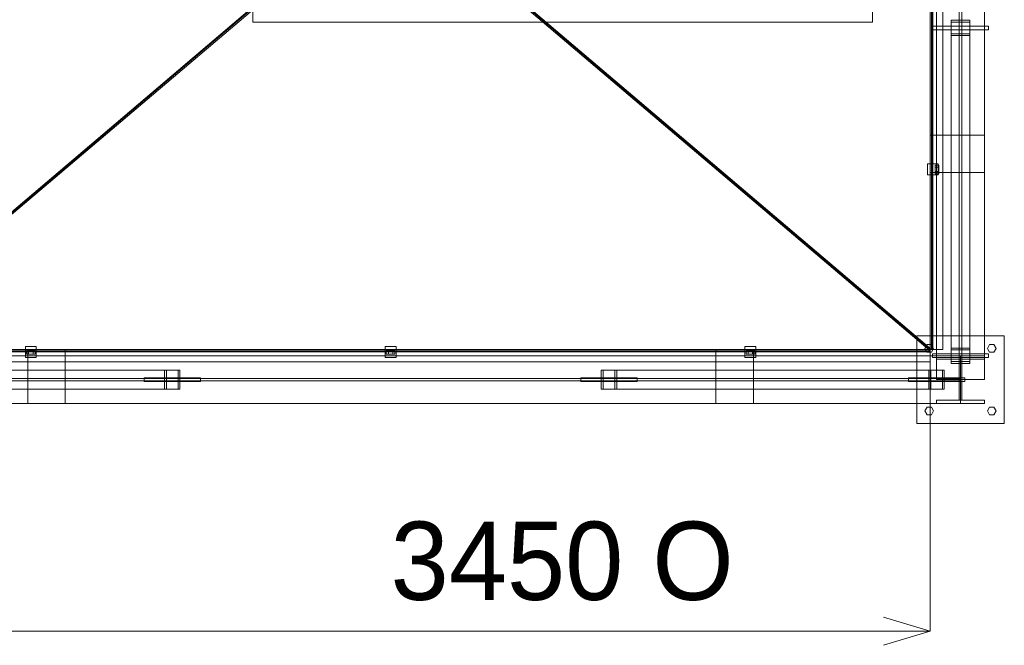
# Model space of a CAD drawing. Header units: millimetres. Extents: x -3490 to 61924, y -72580 to 6847.
# Tile 393 of 656: x 889 to 4036, y -20670 to -18672. Entities that reach past the tile are written whole.
import ezdxf

# ---------------------------------------------------------------- set-up
doc = ezdxf.new("R2010")
doc.units = ezdxf.units.MM
doc.layers.add('COTAS_O', color=1, linetype='Continuous', lineweight=0)
doc.layers.add('superior_tolva', color=7, linetype='Continuous', lineweight=0)
doc.dimstyles.new('R19_100', dxfattribs={"dimtxt": 250, "dimasz": 150, "dimexe": 150, "dimexo": 80, "dimgap": 100, "dimtad": 1, "dimtih": 1, "dimtoh": 1, "dimdsep": 46, "dimcen": 0.09, "dimadec": 0, "dimazin": 0, "dimtfac": 1, "dimtdec": 4, "dimtofl": 0, "dimtmove": 0, "dimatfit": 3, "dimfxl": 1, "dimtolj": 1, "dimtzin": 0, "dimarcsym": 0})

# ---------------------------------------------------------------- blocks, each defined once
blk = doc.blocks.new('DIM_R29_40')
at = {"layer": 'COTAS_O'}
for p, q in [((349.2, -19725), (349.2, -20625)), ((3799.2, -19725), (3799.2, -20625)), ((349.2, -20625), (499.2, -20580)), ((3799.2, -20625), (3649.2, -20580)), ((349.2, -20625), (3799.2, -20625)), ((349.2, -20625), (499.2, -20670)), ((3799.2, -20625), (3649.2, -20670))]:
    blk.add_line(p, q, dxfattribs=at)
blk.add_text('3450 O', height=250, dxfattribs=at).set_placement((2074.2, -20525))

msp = doc.modelspace()

# ---------------------------------------------------------------- linework, layer by layer
at = {"layer": 'superior_tolva'}
for p, q in [((3819.2, -19821.5), (3819.2, -16178.5)), ((3891.7, -19821.5), (3891.7, -16178.5)), ((3899.7, -16178.5), (3899.7, -19821.5)), ((3972.2, -16178.5), (3972.2, -19821.5)), ((3799.2, -19725), (3799.2, -16275)), ((3803.335, -16275), (3803.335, -19725)), ((3805.2, -19725), (3805.2, -16275)), ((3807.2, -19725), (3807.2, -16275)), ((3839.2, -16275), (3839.2, -19725)), ((345.065, -19725), (1670.065, -18600)), ((1674.2, -18600), (349.2, -19725)), ((349.2, -19729.636), (1674.2, -18604.636)), ((1634.2, -18680), (1634.2, -18610)), ((2474.2, -18600), (3799.2, -19725)), ((2474.2, -18604.636), (3799.2, -19729.636)), ((3803.335, -19725), (2478.335, -18600)), ((3614.2, -18610), (3614.2, -18680)), ((1634.2, -18680), (1634.2, -18670)), ((3614.2, -18680), (1634.2, -18680)), ((3614.2, -18670), (3614.2, -18680)), ((3805.7, -18704), (3805.7, -18692)), ((3805.7, -18692), (3985.7, -18692)), ((3865.7, -19720.416), (3865.7, -18673.416)), ((3865.7, -18673.416), (3925.7, -18673.416)), ((3865.7, -18722.584), (3865.7, -18673.416)), ((3865.7, -19726.267), (3865.7, -18679.267)), ((3865.7, -18679.267), (3925.7, -18679.267)), ((3865.7, -18716.733), (3865.7, -18679.267)), ((3925.7, -18673.416), (3925.7, -19720.416)), ((3925.7, -18673.416), (3925.7, -18722.584)), ((3925.7, -18679.267), (3925.7, -19726.267)), ((3925.7, -18679.267), (3925.7, -18716.733)), ((3985.7, -18692), (3985.7, -18704)), ((3985.7, -18704), (3805.7, -18704)), ((3925.7, -18716.733), (3865.7, -18716.733)), ((3865.7, -18716.733), (3865.7, -19763.733)), ((3925.7, -18722.584), (3865.7, -18722.584)), ((3865.7, -18722.584), (3865.7, -19769.584)), ((3925.7, -19763.733), (3925.7, -18716.733)), ((3925.7, -19769.584), (3925.7, -18722.584)), ((3799.2, -19160), (3799.2, -19040)), ((3799.2, -19040), (3972.2, -19040)), ((3972.2, -19040), (3972.2, -19160)), ((3789.7, -19132.5), (3824.7, -19132.5)), ((3789.7, -19167.5), (3789.7, -19132.5)), ((3824.7, -19167.5), (3824.7, -19132.5)), ((3972.2, -19160), (3799.2, -19160)), ((3814.2, -19143), (3814.2, -19136)), ((3826.2, -19136), (3814.2, -19136)), ((3814.2, -19143), (3814.2, -19157)), ((3814.2, -19143), (3826.2, -19143)), ((3814.2, -19157), (3814.2, -19164)), ((3814.2, -19157), (3826.2, -19157)), ((3814.2, -19164), (3826.2, -19164)), ((3826.2, -19136), (3826.2, -19143)), ((3826.2, -19143), (3826.2, -19157)), ((3826.2, -19157), (3826.2, -19164)), ((3789.7, -19167.5), (3824.7, -19167.5)), ((3755.7, -19961.5), (3755.7, -19681.5)), ((3755.7, -19681.5), (4035.7, -19681.5)), ((4035.7, -19681.5), (4035.7, -19961.5)), ((349.2, -19725), (3799.2, -19725)), ((3799.2, -19729.636), (349.2, -19729.636)), ((349.2, -19731), (3799.2, -19731)), ((906.7, -19715.5), (941.7, -19715.5)), ((906.7, -19750.5), (906.7, -19715.5)), ((917.2, -19728), (910.2, -19728)), ((910.2, -19728), (910.2, -19740)), ((914.2, -19725), (1034.2, -19725)), ((914.2, -19898), (914.2, -19725)), ((931.2, -19728), (917.2, -19728)), ((917.2, -19728), (917.2, -19740)), ((931.2, -19728), (938.2, -19728)), ((931.2, -19728), (931.2, -19740)), ((938.2, -19740), (938.2, -19728)), ((941.7, -19750.5), (941.7, -19715.5)), ((1034.2, -19725), (1034.2, -19898)), ((2056.7, -19715.5), (2091.7, -19715.5)), ((2056.7, -19750.5), (2056.7, -19715.5)), ((2067.2, -19728), (2060.2, -19728)), ((2060.2, -19728), (2060.2, -19740)), ((2081.2, -19728), (2067.2, -19728)), ((2067.2, -19728), (2067.2, -19740)), ((2081.2, -19728), (2088.2, -19728)), ((2081.2, -19728), (2081.2, -19740)), ((2088.2, -19740), (2088.2, -19728)), ((2091.7, -19750.5), (2091.7, -19715.5)), ((3114.2, -19725), (3234.2, -19725)), ((3114.2, -19898), (3114.2, -19725)), ((3206.7, -19715.5), (3241.7, -19715.5)), ((3206.7, -19750.5), (3206.7, -19715.5)), ((3217.2, -19728), (3210.2, -19728)), ((3210.2, -19728), (3210.2, -19740)), ((3231.2, -19728), (3217.2, -19728)), ((3217.2, -19728), (3217.2, -19740)), ((3231.2, -19728), (3238.2, -19728)), ((3231.2, -19728), (3231.2, -19740)), ((3234.2, -19725), (3234.2, -19898)), ((3238.2, -19740), (3238.2, -19728)), ((3241.7, -19750.5), (3241.7, -19715.5)), ((3781.7, -19721.5), (3788.7, -19709.376)), ((3788.7, -19733.624), (3781.7, -19721.5)), ((3788.7, -19709.376), (3802.7, -19709.376)), ((3807.2, -19725), (3799.2, -19725)), ((3805.2, -19725), (3799.2, -19725)), ((3799.2, -19725), (3803.335, -19725)), ((3839.2, -19725), (3799.2, -19725)), ((3799.2, -19725), (3799.2, -19733)), ((3799.2, -19725), (3799.2, -19731)), ((3799.2, -19725), (3799.2, -19729.636)), ((3799.2, -19725), (3799.2, -19765)), ((3802.7, -19709.376), (3809.7, -19721.5)), ((3809.7, -19721.5), (3802.7, -19733.624)), ((3925.7, -19720.416), (3865.7, -19720.416)), ((3865.7, -19720.416), (3865.7, -19769.584)), ((3925.7, -19726.267), (3865.7, -19726.267)), ((3865.7, -19726.267), (3865.7, -19763.733)), ((3925.7, -19769.584), (3925.7, -19720.416)), ((3925.7, -19763.733), (3925.7, -19726.267)), ((3981.7, -19721.5), (3988.7, -19709.376)), ((3988.7, -19733.624), (3981.7, -19721.5)), ((3988.7, -19709.376), (4002.7, -19709.376)), ((4002.7, -19709.376), (4009.7, -19721.5)), ((4009.7, -19721.5), (4002.7, -19733.624)), ((252.7, -19745), (3895.7, -19745)), ((349.2, -19733), (3799.2, -19733)), ((906.7, -19750.5), (941.7, -19750.5)), ((917.2, -19740), (910.2, -19740)), ((931.2, -19740), (917.2, -19740)), ((938.2, -19740), (931.2, -19740)), ((2056.7, -19750.5), (2091.7, -19750.5)), ((2067.2, -19740), (2060.2, -19740)), ((2081.2, -19740), (2067.2, -19740)), ((2088.2, -19740), (2081.2, -19740)), ((3206.7, -19750.5), (3241.7, -19750.5)), ((3217.2, -19740), (3210.2, -19740)), ((3231.2, -19740), (3217.2, -19740)), ((3238.2, -19740), (3231.2, -19740)), ((3802.7, -19733.624), (3788.7, -19733.624)), ((3805.7, -19751), (3805.7, -19739)), ((3805.7, -19739), (3985.7, -19739)), ((3985.7, -19751), (3805.7, -19751)), ((3819.2, -19745), (3972.2, -19745)), ((3819.2, -19756), (3819.2, -19745)), ((3819.2, -19756), (3972.2, -19756)), ((3891.7, -19756), (3899.7, -19756)), ((3891.7, -19887), (3891.7, -19756)), ((3895.7, -19745), (3895.7, -19898)), ((3899.7, -19887), (3899.7, -19756)), ((3972.2, -19756), (3972.2, -19745)), ((3985.7, -19739), (3985.7, -19751)), ((4002.7, -19733.624), (3988.7, -19733.624)), ((1351.616, -19791.5), (304.616, -19791.5)), ((1357.467, -19791.5), (310.467, -19791.5)), ((347.933, -19791.5), (1394.933, -19791.5)), ((3799.2, -19765), (349.2, -19765)), ((353.784, -19791.5), (1400.784, -19791.5)), ((1351.616, -19851.5), (1351.616, -19791.5)), ((1351.616, -19791.5), (1400.784, -19791.5)), ((1357.467, -19851.5), (1357.467, -19791.5)), ((1357.467, -19791.5), (1394.933, -19791.5)), ((1394.933, -19791.5), (1394.933, -19851.5)), ((1400.784, -19791.5), (1400.784, -19851.5)), ((2747.616, -19851.5), (2747.616, -19791.5)), ((2747.616, -19791.5), (3794.616, -19791.5)), ((2747.616, -19791.5), (2796.784, -19791.5)), ((2753.467, -19851.5), (2753.467, -19791.5)), ((2753.467, -19791.5), (3800.467, -19791.5)), ((2753.467, -19791.5), (2790.933, -19791.5)), ((3837.933, -19791.5), (2790.933, -19791.5)), ((2790.933, -19791.5), (2790.933, -19851.5)), ((3843.784, -19791.5), (2796.784, -19791.5)), ((2796.784, -19791.5), (2796.784, -19851.5)), ((3794.616, -19791.5), (3794.616, -19851.5)), ((3843.784, -19791.5), (3794.616, -19791.5)), ((3800.467, -19791.5), (3800.467, -19851.5)), ((3837.933, -19791.5), (3800.467, -19791.5)), ((3837.933, -19851.5), (3837.933, -19791.5)), ((3843.784, -19851.5), (3843.784, -19791.5)), ((3865.7, -19763.733), (3925.7, -19763.733)), ((3865.7, -19769.584), (3925.7, -19769.584)), ((252.7, -19817.5), (3895.7, -19817.5)), ((3895.7, -19825.5), (252.7, -19825.5)), ((1286.2, -19827.5), (1286.2, -19815.5)), ((1286.2, -19815.5), (1466.2, -19815.5)), ((1466.2, -19815.5), (1466.2, -19827.5)), ((2682.2, -19827.5), (2682.2, -19815.5)), ((2682.2, -19815.5), (2862.2, -19815.5)), ((2862.2, -19815.5), (2862.2, -19827.5)), ((3729.2, -19827.5), (3729.2, -19815.5)), ((3729.2, -19815.5), (3909.2, -19815.5)), ((3972.2, -19821.5), (3819.2, -19821.5)), ((3899.7, -19821.5), (3891.7, -19821.5)), ((3895.7, -19817.5), (3895.7, -19825.5)), ((3909.2, -19815.5), (3909.2, -19827.5)), ((304.616, -19851.5), (1351.616, -19851.5)), ((310.467, -19851.5), (1357.467, -19851.5)), ((1394.933, -19851.5), (347.933, -19851.5)), ((1400.784, -19851.5), (353.784, -19851.5)), ((1466.2, -19827.5), (1286.2, -19827.5)), ((1400.784, -19851.5), (1351.616, -19851.5)), ((1394.933, -19851.5), (1357.467, -19851.5)), ((2862.2, -19827.5), (2682.2, -19827.5)), ((3794.616, -19851.5), (2747.616, -19851.5)), ((2796.784, -19851.5), (2747.616, -19851.5)), ((3800.467, -19851.5), (2753.467, -19851.5)), ((2790.933, -19851.5), (2753.467, -19851.5)), ((2790.933, -19851.5), (3837.933, -19851.5)), ((2796.784, -19851.5), (3843.784, -19851.5)), ((3909.2, -19827.5), (3729.2, -19827.5)), ((3794.616, -19851.5), (3843.784, -19851.5)), ((3800.467, -19851.5), (3837.933, -19851.5)), ((3819.2, -19887), (3972.2, -19887)), ((3819.2, -19898), (3819.2, -19887)), ((3891.7, -19887), (3899.7, -19887)), ((3972.2, -19898), (3972.2, -19887)), ((3895.7, -19898), (252.7, -19898)), ((1034.2, -19898), (914.2, -19898)), ((3234.2, -19898), (3114.2, -19898)), ((3781.7, -19921.5), (3788.7, -19909.376)), ((3788.7, -19909.376), (3802.7, -19909.376)), ((3802.7, -19909.376), (3809.7, -19921.5)), ((3819.2, -19898), (3972.2, -19898)), ((3981.7, -19921.5), (3988.7, -19909.376)), ((3988.7, -19909.376), (4002.7, -19909.376)), ((4002.7, -19909.376), (4009.7, -19921.5)), ((3788.7, -19933.624), (3781.7, -19921.5)), ((3802.7, -19933.624), (3788.7, -19933.624)), ((3809.7, -19921.5), (3802.7, -19933.624)), ((3988.7, -19933.624), (3981.7, -19921.5)), ((4002.7, -19933.624), (3988.7, -19933.624)), ((4009.7, -19921.5), (4002.7, -19933.624)), ((4035.7, -19961.5), (3755.7, -19961.5))]:
    msp.add_line(p, q, dxfattribs=at)

# ---------------------------------------------------------------- dimensions: what is measured, and where the dimension line sits
at = {"layer": 'COTAS_O'}
dim = msp.add_aligned_dim(p1=(349.2, -19725), p2=(3799.2, -19725), distance=-900, text='<> O', dimstyle='R19_100', dxfattribs=at)
dim.commit()
dim.dimension.update_dxf_attribs({"geometry": 'DIM_R29_40', "text_midpoint": (2074.2, -20625)})

doc.saveas('drawing.dxf')
